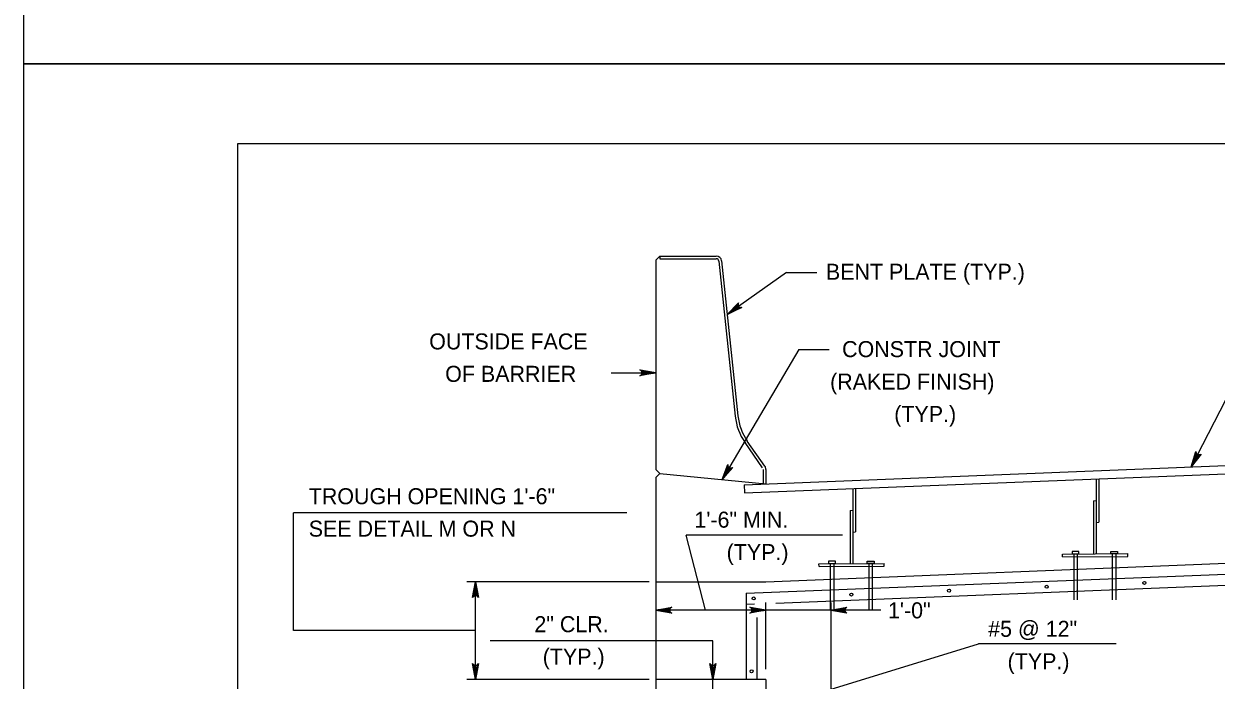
# Model space of a CAD drawing. Extents: x 636530 to 644067, y 294168 to 299122.
# Drawn here: x 638165.8 to 638388.9, y 294647.1 to 294770 of the extents above; entities that cross this region are included whole.
import ezdxf

# ---------------------------------------------------------------- set-up
doc = ezdxf.new("R2010")
doc.units = 0
doc.layers.add('1', color=7, linetype='Continuous')
doc.layers.add('PLT-BNDY', color=7, linetype='Continuous')

msp = doc.modelspace()

# ---------------------------------------------------------------- linework, layer by layer
at = {"layer": '1'}
for p, q in [((638991.78, 294747.48), (638205.78, 294747.48)), ((638205.78, 294747.48), (638205.78, 294183.48)), ((638284.05, 294725.72), (638284.81, 294726.48)), ((638284.05, 294725.72), (638284.05, 294686.53)), ((638284.81, 294726.48), (638295.33, 294726.48)), ((638284.81, 294726.48), (638284.81, 294725.97)), ((638284.81, 294725.97), (638295.33, 294725.97)), ((638295.83, 294725.52), (638298.89, 294696.48)), ((638296.34, 294725.57), (638299.4, 294696.54)), ((638308.47, 294723.42), (638297.39, 294715.56)), ((638308.47, 294723.42), (638314.15, 294723.42)), ((638310.79, 294708.99), (638296.47, 294684.62)), ((638310.79, 294708.99), (638316.47, 294708.99)), ((638275.7, 294704.62), (638284.05, 294704.62)), ((638391.68, 294701.56), (638384.21, 294686.99)), ((638304.02, 294686.83), (638300.73, 294691.56)), ((638304.44, 294687.12), (638301.14, 294691.85)), ((638300.56, 294683.65), (638402.16, 294687.71)), ((638284.05, 294686.53), (638284.81, 294685.77)), ((638284.05, 294685.01), (638284.81, 294685.77)), ((638284.05, 294685.01), (638284.05, 294665.51)), ((638284.81, 294685.77), (638304.62, 294683.81)), ((638300.62, 294682.13), (638402.2, 294686.19)), ((638304.11, 294686.54), (638304.11, 294683.79)), ((638304.62, 294686.54), (638304.62, 294683.81)), ((638300.56, 294683.65), (638300.62, 294682.13)), ((638320.88, 294682.94), (638320.88, 294668.89)), ((638321.38, 294682.96), (638321.38, 294674.82)), ((638366.44, 294684.76), (638366.44, 294670.71)), ((638366.95, 294684.78), (638366.95, 294676.65)), ((638365.94, 294680.67), (638366.44, 294680.69)), ((638365.94, 294680.67), (638365.94, 294670.71)), ((638278.63, 294678.38), (638216.23, 294678.38)), ((638216.23, 294656.36), (638216.23, 294678.38)), ((638320.37, 294678.85), (638320.88, 294678.87)), ((638320.37, 294678.85), (638320.37, 294668.89)), ((638366.44, 294676.62), (638366.95, 294676.65)), ((638318.98, 294674.2), (638289.73, 294674.2)), ((638293.34, 294660.17), (638289.73, 294674.2)), ((638320.88, 294674.8), (638321.38, 294674.82)), ((638304.62, 294665.51), (638402.69, 294669.43)), ((638360.13, 294670.67), (638372.33, 294670.76)), ((638360.14, 294670.16), (638360.13, 294670.67)), ((638360.14, 294670.16), (638372.33, 294670.25)), ((638362.25, 294670.75), (638362.25, 294662.09)), ((638362.9, 294670.75), (638362.9, 294662.09)), ((638369.44, 294670.75), (638369.44, 294662.09)), ((638370.09, 294670.75), (638370.09, 294662.09)), ((638372.33, 294670.25), (638372.33, 294670.76)), ((638300.93, 294663.33), (638402.75, 294667.4)), ((638314.56, 294668.84), (638326.76, 294668.94)), ((638314.57, 294668.34), (638314.56, 294668.84)), ((638314.57, 294668.34), (638326.76, 294668.43)), ((638316.68, 294668.93), (638316.68, 294660.26)), ((638317.33, 294668.93), (638317.33, 294660.26)), ((638323.87, 294668.93), (638323.87, 294660.26)), ((638324.52, 294668.93), (638324.52, 294660.26)), ((638326.76, 294668.43), (638326.76, 294668.94)), ((638282.81, 294665.51), (638248.69, 294665.51)), ((638250.32, 294647.22), (638250.32, 294665.51)), ((638284.05, 294666.02), (638284.05, 294587.27)), ((638284.05, 294665.51), (638304.62, 294665.51)), ((638306.47, 294661.51), (638402.81, 294665.37)), ((638300.93, 294663.33), (638300.93, 294647.22)), ((638300.93, 294661.29), (638302.48, 294661.36)), ((638304.62, 294649.12), (638304.62, 294661.63)), ((638316.81, 294661.63), (638316.81, 294625.53)), ((638326.14, 294660.17), (638284.05, 294660.17)), ((638302.96, 294658.8), (638302.96, 294647.22)), ((638250.32, 294656.36), (638216.23, 294656.36)), ((638294.72, 294654.44), (638253.03, 294654.44)), ((638294.72, 294639.12), (638294.72, 294654.44)), ((638302.59, 294641.02), (638344.44, 294653.86)), ((638370.17, 294653.86), (638344.44, 294653.86)), ((638282.81, 294647.22), (638248.69, 294647.22)), ((638304.62, 294647.22), (638284.05, 294647.22)), ((638304.62, 294647.22), (638304.62, 294625.29))]:
    msp.add_line(p, q, dxfattribs=at)
for points in [[(638297.39, 294715.56), (638299.5, 294717.74), (638299.45, 294717.61), (638299.41, 294717.48), (638299.41, 294717.37), (638299.42, 294717.25), (638299.47, 294717.16), (638299.51, 294717.07), (638299.58, 294717), (638299.66, 294716.92), (638299.76, 294716.88), (638299.87, 294716.83), (638300.01, 294716.83), (638300.15, 294716.83), (638297.39, 294715.56), (638300.01, 294716.83), (638299.87, 294716.83), (638297.39, 294715.56), (638299.76, 294716.88), (638299.66, 294716.92), (638297.39, 294715.56), (638299.58, 294717), (638299.51, 294717.07), (638297.39, 294715.56), (638299.47, 294717.16), (638299.42, 294717.25), (638297.39, 294715.56), (638299.41, 294717.37), (638299.41, 294717.48), (638297.39, 294715.56), (638299.45, 294717.61)], [(638284.05, 294704.62), (638281.06, 294704.06), (638281.18, 294704.14), (638281.29, 294704.22), (638281.35, 294704.32), (638281.41, 294704.42), (638281.43, 294704.52), (638281.45, 294704.62), (638281.43, 294704.72), (638281.41, 294704.82), (638281.35, 294704.92), (638281.29, 294705.02), (638281.18, 294705.1), (638281.06, 294705.18), (638284.05, 294704.62), (638281.18, 294705.1), (638281.29, 294705.02), (638284.05, 294704.62), (638281.35, 294704.92), (638281.41, 294704.82), (638284.05, 294704.62), (638281.43, 294704.72), (638281.45, 294704.62), (638284.05, 294704.62), (638281.43, 294704.52), (638281.41, 294704.42), (638284.05, 294704.62), (638281.35, 294704.32), (638281.29, 294704.22), (638284.05, 294704.62), (638281.18, 294704.14)], [(638384.21, 294686.99), (638385.07, 294689.9), (638385.11, 294689.63), (638385.23, 294689.43), (638385.39, 294689.31), (638385.59, 294689.25), (638385.82, 294689.26), (638386.07, 294689.39), (638384.21, 294686.99), (638385.82, 294689.26), (638385.59, 294689.25), (638384.21, 294686.99), (638385.39, 294689.31), (638385.23, 294689.43), (638384.21, 294686.99), (638385.11, 294689.63)], [(638296.47, 294684.62), (638297.5, 294687.47), (638297.51, 294687.33), (638297.52, 294687.19), (638297.58, 294687.09), (638297.64, 294686.99), (638297.71, 294686.92), (638297.79, 294686.86), (638297.89, 294686.82), (638297.98, 294686.79), (638298.1, 294686.79), (638298.21, 294686.79), (638298.34, 294686.85), (638298.47, 294686.9), (638296.47, 294684.62), (638298.34, 294686.85), (638298.21, 294686.79), (638296.47, 294684.62), (638298.1, 294686.79), (638297.98, 294686.79), (638296.47, 294684.62), (638297.89, 294686.82), (638297.79, 294686.86), (638296.47, 294684.62), (638297.71, 294686.92), (638297.64, 294686.99), (638296.47, 294684.62), (638297.58, 294687.09), (638297.52, 294687.19), (638296.47, 294684.62), (638297.51, 294687.33)], [(638250.32, 294665.51), (638250.88, 294662.53), (638250.72, 294662.76), (638250.52, 294662.87), (638250.32, 294662.91), (638250.12, 294662.87), (638249.92, 294662.76), (638249.76, 294662.53), (638250.32, 294665.51), (638249.92, 294662.76), (638250.12, 294662.87), (638250.32, 294665.51), (638250.32, 294662.91), (638250.52, 294662.87), (638250.32, 294665.51), (638250.72, 294662.76)], [(638284.05, 294660.17), (638287.03, 294660.73), (638286.92, 294660.65), (638286.8, 294660.57), (638286.74, 294660.47), (638286.68, 294660.37), (638286.66, 294660.27), (638286.65, 294660.17), (638286.66, 294660.07), (638286.68, 294659.97), (638286.74, 294659.87), (638286.8, 294659.77), (638286.92, 294659.69), (638287.03, 294659.61), (638284.05, 294660.17), (638286.92, 294659.69), (638286.8, 294659.77), (638284.05, 294660.17), (638286.74, 294659.87), (638286.68, 294659.97), (638284.05, 294660.17), (638286.66, 294660.07), (638286.65, 294660.17), (638284.05, 294660.17), (638286.66, 294660.27), (638286.68, 294660.37), (638284.05, 294660.17), (638286.74, 294660.47), (638286.8, 294660.57), (638284.05, 294660.17), (638286.92, 294660.65)], [(638304.62, 294660.17), (638301.64, 294659.61), (638301.75, 294659.69), (638301.87, 294659.77), (638301.93, 294659.87), (638301.99, 294659.97), (638302, 294660.07), (638302.02, 294660.17), (638302, 294660.27), (638301.99, 294660.37), (638301.93, 294660.47), (638301.87, 294660.57), (638301.75, 294660.65), (638301.64, 294660.73), (638304.62, 294660.17), (638301.75, 294660.65), (638301.87, 294660.57), (638304.62, 294660.17), (638301.93, 294660.47), (638301.99, 294660.37), (638304.62, 294660.17), (638302, 294660.27), (638302.02, 294660.17), (638304.62, 294660.17), (638302, 294660.07), (638301.99, 294659.97), (638304.62, 294660.17), (638301.93, 294659.87), (638301.87, 294659.77), (638304.62, 294660.17), (638301.75, 294659.69)], [(638316.81, 294660.17), (638319.8, 294660.73), (638319.68, 294660.65), (638319.57, 294660.57), (638319.51, 294660.47), (638319.45, 294660.37), (638319.43, 294660.27), (638319.41, 294660.17), (638319.43, 294660.07), (638319.45, 294659.97), (638319.51, 294659.87), (638319.57, 294659.77), (638319.68, 294659.69), (638319.8, 294659.61), (638316.81, 294660.17), (638319.68, 294659.69), (638319.57, 294659.77), (638316.81, 294660.17), (638319.51, 294659.87), (638319.45, 294659.97), (638316.81, 294660.17), (638319.43, 294660.07), (638319.41, 294660.17), (638316.81, 294660.17), (638319.43, 294660.27), (638319.45, 294660.37), (638316.81, 294660.17), (638319.51, 294660.47), (638319.57, 294660.57), (638316.81, 294660.17), (638319.68, 294660.65)], [(638250.32, 294647.22), (638249.76, 294650.2), (638249.92, 294649.97), (638250.12, 294649.85), (638250.32, 294649.82), (638250.52, 294649.85), (638250.72, 294649.97), (638250.88, 294650.2), (638250.32, 294647.22), (638250.72, 294649.97), (638250.52, 294649.85), (638250.32, 294647.22), (638250.32, 294649.82), (638250.12, 294649.85), (638250.32, 294647.22), (638249.92, 294649.97)], [(638294.72, 294647.22), (638294.16, 294650.2), (638294.32, 294649.97), (638294.52, 294649.85), (638294.72, 294649.82), (638294.92, 294649.85), (638295.12, 294649.97), (638295.28, 294650.2), (638294.72, 294647.22), (638295.12, 294649.97), (638294.92, 294649.85), (638294.72, 294647.22), (638294.72, 294649.82), (638294.52, 294649.85), (638294.72, 294647.22), (638294.32, 294649.97)]]:
    msp.add_lwpolyline(points, dxfattribs=at)
for points in [[(638316.35, 294668.93), (638317.63, 294668.93), (638317.63, 294669.35), (638316.35, 294669.35)], [(638324.86, 294668.93), (638323.58, 294668.93), (638323.58, 294669.35), (638324.86, 294669.35)], [(638361.92, 294670.75), (638363.2, 294670.75), (638363.2, 294671.17), (638361.92, 294671.17)], [(638370.43, 294670.75), (638369.14, 294670.75), (638369.14, 294671.17), (638370.43, 294671.17)]]:
    msp.add_lwpolyline(points, close=True, dxfattribs=at)
for centre in [(638357.17, 294664.56), (638375.44, 294665.29), (638302.35, 294662.37), (638320.62, 294663.1), (638338.89, 294663.83), (638301.94, 294648.72)]:
    msp.add_circle(centre, 0.281, dxfattribs=at)
for centre, radius, start, end in [((638295.33, 294725.47), 1.02, 6.0195, 90), ((638295.33, 294725.47), 0.507, 6.0195, 90), ((638309.37, 294697.59), 10.54, 186.0195, 214.8593), ((638309.37, 294697.59), 10.03, 186.0195, 214.8593), ((638303.61, 294686.54), 1.02, 0, 34.8593), ((638303.61, 294686.54), 1.02, 0, 34.8593)]:
    msp.add_arc(centre, radius, start, end, dxfattribs=at)
at = {"layer": 'PLT-BNDY'}
for points in [[(638165.78, 295356.48), (639006.78, 295356.48), (639006.78, 294762.48), (638165.78, 294762.48)], [(638165.78, 294762.48), (639006.78, 294762.48), (639006.78, 294168.48), (638165.78, 294168.48)]]:
    msp.add_lwpolyline(points, close=True, dxfattribs=at)

# ---------------------------------------------------------------- texts
at = {"layer": '1'}
for s, p in [('BENT PLATE (TYP.)', (638315.86, 294722.05)), ('OUTSIDE FACE', (638241.63, 294709)), ('CONSTR JOINT', (638318.88, 294707.56)), ('OF BARRIER', (638244.62, 294702.93)), ('(RAKED FINISH)', (638316.64, 294701.48)), ('(TYP.)', (638328.64, 294695.41)), ('TROUGH OPENING 1\'-6"', (638219.09, 294680.01)), ('1\'-6" MIN.', (638291.25, 294675.62)), ('SEE DETAIL M OR N', (638219.09, 294673.94)), ('(TYP.)', (638297.28, 294669.55)), ('1\'-0"', (638327.47, 294658.64)), ('2" CLR.', (638261.31, 294656.05)), ('#5 @ 12"', (638346.22, 294655.18)), ('(TYP.) ', (638262.87, 294649.98)), ('(TYP.)', (638349.85, 294649.1))]:
    msp.add_text(s, height=3, dxfattribs=at).set_placement(p)

doc.saveas('drawing.dxf')
